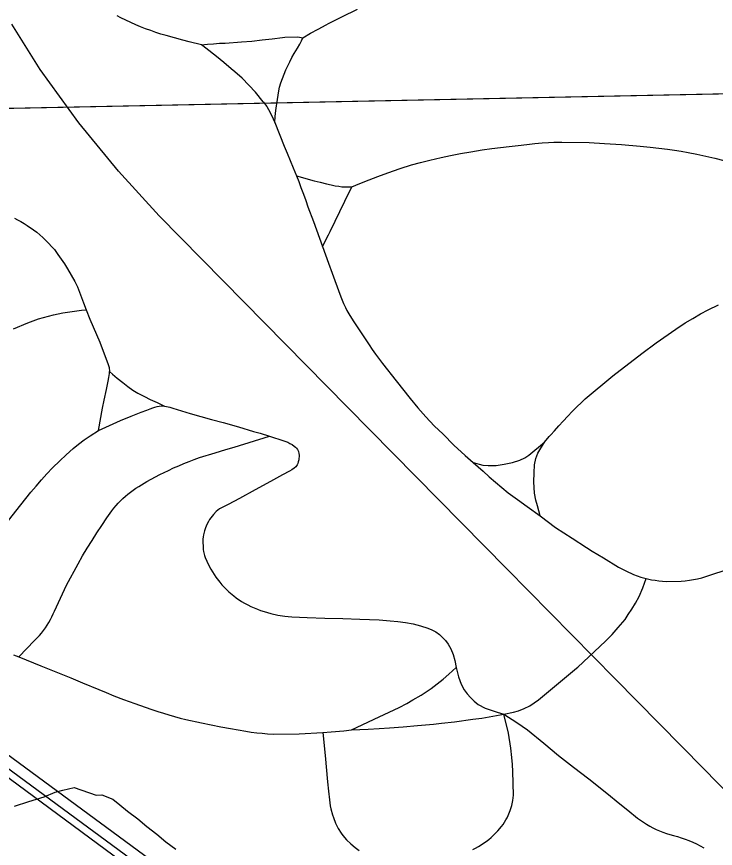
# Model space of a CAD drawing. Extents: x -59 to 82, y -3 to 49.
# Drawn here: x -9.8076 to -9.5679, y 33.362 to 33.6476 of the extents above; entities that cross this region are included whole.
import ezdxf

# ---------------------------------------------------------------- set-up
doc = ezdxf.new("R2010")
doc.units = 0
for name, color, linetype in [('GM_X_City_Street', 7, 'Continuous'), ('GM_X_Corporation', 7, 'Continuous'), ('GM_X_Minor_River', 7, 'Continuous'), ('GM_X_Rail_Line', 7, 'Continuous')]:
    doc.layers.add(name, color=color, linetype=linetype)

msp = doc.modelspace()

# ---------------------------------------------------------------- linework, layer by layer
at = {"layer": 'GM_X_City_Street'}
for points in [[(-9.71825, 33.61836), (-9.71779, 33.6214), (-9.71743, 33.62341), (-9.71694, 33.6249), (-9.71641, 33.62638), (-9.71584, 33.62785), (-9.71523, 33.62929), (-9.71457, 33.63073), (-9.71389, 33.63214), (-9.71317, 33.63354), (-9.71241, 33.63492), (-9.71125, 33.63681), (-9.71051, 33.63815), (-9.70994, 33.63926), (-9.70941, 33.64039), (-9.70678, 33.64188), (-9.70412, 33.64333), (-9.70146, 33.64475), (-9.70057, 33.64522), (-9.69877, 33.64615), (-9.69608, 33.64751), (-9.69063, 33.65013)], [(-9.72299, 33.61832), (-9.72569, 33.62163), (-9.72793, 33.62409), (-9.73029, 33.62644), (-9.73278, 33.62865), (-9.73407, 33.62971), (-9.73655, 33.63181), (-9.73907, 33.63389), (-9.74277, 33.63682), (-9.74415, 33.63791), (-9.74849, 33.63901), (-9.75064, 33.63958), (-9.75635, 33.64111), (-9.75813, 33.64165), (-9.75988, 33.64221), (-9.76163, 33.64281), (-9.76337, 33.64345), (-9.76509, 33.64413), (-9.76679, 33.64484), (-9.76849, 33.64559), (-9.77017, 33.64636), (-9.77183, 33.64718), (-9.77314, 33.64792)], [(-9.74415, 33.63791), (-9.74213, 33.63814), (-9.7401, 33.63833), (-9.73807, 33.63847), (-9.73603, 33.63856), (-9.73047, 33.63891), (-9.72695, 33.63924), (-9.72343, 33.63961), (-9.71992, 33.64002), (-9.71642, 33.64046), (-9.71555, 33.6406), (-9.71115, 33.64066), (-9.70941, 33.64039)], [(-9.72299, 33.61832), (-9.72183, 33.61672), (-9.72061, 33.61465), (-9.71957, 33.6125), (-9.71908, 33.61131), (-9.71587, 33.60319), (-9.71484, 33.6007), (-9.71381, 33.59821), (-9.71277, 33.5957), (-9.71163, 33.59296), (-9.71086, 33.59102), (-9.71006, 33.58889), (-9.70921, 33.5866), (-9.70842, 33.58446), (-9.70766, 33.58228), (-9.7058, 33.57729), (-9.70268, 33.56872), (-9.70059, 33.56299), (-9.69934, 33.55955), (-9.69678, 33.5523), (-9.69618, 33.55084), (-9.69548, 33.54916), (-9.69478, 33.54769), (-9.69429, 33.54671), (-9.69359, 33.54553), (-9.69212, 33.54315), (-9.68778, 33.53662), (-9.68671, 33.53496), (-9.68561, 33.53333), (-9.68449, 33.53172), (-9.68318, 33.52994), (-9.68215, 33.52856), (-9.67737, 33.52255), (-9.67264, 33.51651), (-9.66999, 33.51328), (-9.66721, 33.51015), (-9.66433, 33.50713), (-9.66133, 33.5042), (-9.65758, 33.50048), (-9.65369, 33.49689), (-9.65098, 33.49454), (-9.6476, 33.4915), (-9.64549, 33.4896), (-9.64335, 33.48775), (-9.64117, 33.48593), (-9.63896, 33.48415), (-9.63574, 33.48178), (-9.6325, 33.47944), (-9.62803, 33.47619), (-9.62276, 33.47222), (-9.61701, 33.46856), (-9.6121, 33.46528), (-9.6102, 33.46408), (-9.60631, 33.46179), (-9.60112, 33.45863), (-9.59856, 33.45727), (-9.59594, 33.45607), (-9.5934, 33.45516), (-9.59158, 33.45468), (-9.58976, 33.45427), (-9.58852, 33.45406), (-9.58729, 33.45388), (-9.58604, 33.45374), (-9.58479, 33.45365), (-9.57961, 33.45372), (-9.57818, 33.45387), (-9.57677, 33.45407), (-9.57535, 33.4543), (-9.57395, 33.45458), (-9.57254, 33.4549), (-9.5708, 33.45544), (-9.56801, 33.45638), (-9.56307, 33.45804)], [(-9.71908, 33.61131), (-9.71889, 33.61334), (-9.71866, 33.61536), (-9.71845, 33.61693), (-9.71825, 33.61836)], [(-9.71163, 33.59296), (-9.7055, 33.59124), (-9.70346, 33.59074), (-9.70134, 33.59023), (-9.69969, 33.58986), (-9.69838, 33.58956), (-9.69711, 33.58935), (-9.69606, 33.58922), (-9.69504, 33.58913), (-9.69265, 33.58921), (-9.68982, 33.59035), (-9.68666, 33.59163), (-9.68367, 33.59276), (-9.68031, 33.59403), (-9.67601, 33.59549), (-9.67209, 33.5967), (-9.66901, 33.59753), (-9.66584, 33.59832), (-9.66193, 33.59924), (-9.65871, 33.59991), (-9.65538, 33.60057), (-9.65175, 33.60124), (-9.64792, 33.60187), (-9.6446, 33.60237), (-9.64159, 33.60273), (-9.63859, 33.60307), (-9.63559, 33.6034), (-9.63258, 33.60371), (-9.62981, 33.60402), (-9.62726, 33.60425), (-9.62515, 33.6044), (-9.62329, 33.60448), (-9.62059, 33.60454), (-9.61123, 33.60444), (-9.60595, 33.60407), (-9.60004, 33.60367), (-9.59372, 33.60311), (-9.59023, 33.60277), (-9.5843, 33.60212), (-9.58195, 33.60179), (-9.57961, 33.60142), (-9.57726, 33.60101), (-9.57418, 33.60034), (-9.5711, 33.59966), (-9.56802, 33.59897), (-9.56494, 33.59826)], [(-9.70268, 33.56872), (-9.70059, 33.5727), (-9.70002, 33.57379), (-9.69502, 33.58421), (-9.69265, 33.58921)], [(-9.80842, 33.57838), (-9.80729, 33.57783), (-9.80618, 33.57723), (-9.8051, 33.5766), (-9.80403, 33.57593), (-9.80186, 33.57441), (-9.80074, 33.57356), (-9.79965, 33.57267), (-9.7986, 33.57174), (-9.79758, 33.57077), (-9.79659, 33.56977), (-9.79564, 33.56873), (-9.7947, 33.56764), (-9.79351, 33.56597), (-9.79126, 33.56269), (-9.79016, 33.561), (-9.78762, 33.55661), (-9.7868, 33.55482), (-9.78468, 33.5493), (-9.78382, 33.54691), (-9.7825, 33.54372), (-9.77911, 33.53583), (-9.77628, 33.52819), (-9.77592, 33.52711), (-9.77575, 33.52571), (-9.77478, 33.52487), (-9.77309, 33.52342), (-9.7712, 33.52193), (-9.76953, 33.52059), (-9.76779, 33.51939), (-9.7661, 33.51836), (-9.76372, 33.51716), (-9.76177, 33.51617), (-9.75947, 33.5151), (-9.75686, 33.51389), (-9.75624, 33.51377), (-9.75512, 33.51348), (-9.75399, 33.51317), (-9.74805, 33.51138), (-9.74441, 33.51035), (-9.74072, 33.50931), (-9.73679, 33.50821), (-9.73154, 33.50671), (-9.72635, 33.50521), (-9.72412, 33.50454), (-9.72088, 33.50356), (-9.7159, 33.50198), (-9.71462, 33.50145), (-9.71384, 33.50104), (-9.71313, 33.50065), (-9.71237, 33.50014), (-9.71198, 33.4998), (-9.71156, 33.49938), (-9.71125, 33.49894), (-9.71093, 33.49831), (-9.71078, 33.49758), (-9.71071, 33.49708), (-9.71083, 33.49546), (-9.71099, 33.49469), (-9.71111, 33.4942), (-9.71138, 33.49372), (-9.71188, 33.49306), (-9.71246, 33.49257), (-9.71324, 33.49203), (-9.71401, 33.49157), (-9.71642, 33.49024), (-9.72056, 33.48795), (-9.72573, 33.4851), (-9.73115, 33.48221), (-9.73501, 33.48015), (-9.73805, 33.47856), (-9.7386, 33.47811), (-9.73914, 33.47764), (-9.74013, 33.47662), (-9.74059, 33.47607), (-9.74143, 33.47491), (-9.7418, 33.47431), (-9.74246, 33.47304), (-9.743, 33.47171), (-9.74321, 33.47104), (-9.74355, 33.46965), (-9.74367, 33.46894), (-9.74375, 33.46823), (-9.74365, 33.46467), (-9.74353, 33.46397), (-9.74318, 33.46259), (-9.74296, 33.46191), (-9.74241, 33.46059), (-9.74157, 33.45891), (-9.74103, 33.45793), (-9.73988, 33.45604), (-9.73924, 33.45513), (-9.73789, 33.45337), (-9.73717, 33.45253), (-9.73642, 33.45171), (-9.73484, 33.45015), (-9.73315, 33.44871), (-9.73227, 33.44804), (-9.73046, 33.44679), (-9.72942, 33.44619), (-9.72836, 33.44562), (-9.72726, 33.44508), (-9.72616, 33.44459), (-9.72504, 33.44412), (-9.7239, 33.44369), (-9.72275, 33.4433), (-9.72041, 33.44263), (-9.71804, 33.44211), (-9.71564, 33.44175), (-9.71443, 33.44162), (-9.71321, 33.44154), (-9.70793, 33.44132), (-9.70184, 33.44106), (-9.69575, 33.44094), (-9.68989, 33.44072), (-9.68654, 33.44058), (-9.68322, 33.44045), (-9.67947, 33.44015), (-9.67688, 33.43988), (-9.67423, 33.43959), (-9.67162, 33.43912), (-9.66905, 33.43847), (-9.66652, 33.43765), (-9.66514, 33.43705), (-9.66383, 33.43633), (-9.66259, 33.43546), (-9.66145, 33.43448), (-9.66042, 33.43339), (-9.65951, 33.43219), (-9.65865, 33.43059), (-9.65787, 33.42858), (-9.65726, 33.42652), (-9.6568, 33.42416), (-9.65598, 33.42087), (-9.6551, 33.41844), (-9.65412, 33.41651), (-9.65308, 33.4151), (-9.65191, 33.41377), (-9.65064, 33.41255), (-9.64927, 33.41144), (-9.64684, 33.41021), (-9.64271, 33.40878), (-9.64048, 33.40807), (-9.63603, 33.40528), (-9.63239, 33.40268), (-9.62676, 33.3981), (-9.62169, 33.39392), (-9.61653, 33.38986), (-9.61128, 33.3859), (-9.60459, 33.38052), (-9.60125, 33.37781), (-9.59792, 33.37511), (-9.59461, 33.37239), (-9.59359, 33.37166), (-9.59256, 33.37096), (-9.59149, 33.3703), (-9.59041, 33.36967), (-9.58929, 33.36909), (-9.58817, 33.36854), (-9.58703, 33.36803), (-9.58586, 33.36757), (-9.58468, 33.36714), (-9.58349, 33.36676), (-9.58229, 33.36642), (-9.58092, 33.36605), (-9.57958, 33.36564), (-9.57825, 33.36518), (-9.57693, 33.36468), (-9.57562, 33.36414), (-9.57434, 33.36355), (-9.57308, 33.36292), (-9.57185, 33.36225)], [(-9.65098, 33.49454), (-9.64762, 33.49363), (-9.64589, 33.49343), (-9.64309, 33.49353), (-9.64038, 33.49393), (-9.63752, 33.49457), (-9.63498, 33.49533), (-9.63323, 33.49614), (-9.63184, 33.49706), (-9.62651, 33.50153), (-9.62486, 33.50344), (-9.62431, 33.50398), (-9.62302, 33.50536), (-9.62155, 33.50705), (-9.62006, 33.50872), (-9.61853, 33.51037), (-9.61698, 33.51199), (-9.61538, 33.51358), (-9.61377, 33.51514), (-9.61259, 33.51639), (-9.60309, 33.52428), (-9.59311, 33.53198), (-9.58822, 33.53559), (-9.58142, 33.54028), (-9.57821, 33.54246), (-9.5756, 33.54401), (-9.57298, 33.54551), (-9.57032, 33.54697), (-9.56681, 33.54867)], [(-9.80871, 33.54041), (-9.80383, 33.54252), (-9.8001, 33.54384), (-9.79497, 33.54523), (-9.79339, 33.54557), (-9.7918, 33.54588), (-9.79021, 33.54615), (-9.78862, 33.5464), (-9.78702, 33.5466), (-9.78542, 33.54677), (-9.78382, 33.54691)], [(-9.77954, 33.50545), (-9.77812, 33.51322), (-9.77757, 33.51587), (-9.77679, 33.51963), (-9.77623, 33.52239), (-9.77601, 33.52365), (-9.77577, 33.52507), (-9.77575, 33.52571)], [(-9.81165, 33.47304), (-9.80623, 33.47994), (-9.8045, 33.48212), (-9.80275, 33.48428), (-9.80096, 33.48642), (-9.79915, 33.48853), (-9.79732, 33.49063), (-9.79533, 33.49272), (-9.79281, 33.4951), (-9.79069, 33.49713), (-9.78822, 33.49936), (-9.78641, 33.50086), (-9.78448, 33.50231), (-9.78243, 33.5037), (-9.77954, 33.50545), (-9.77194, 33.50894), (-9.76839, 33.51039), (-9.76485, 33.51184), (-9.76298, 33.51253), (-9.76176, 33.51298), (-9.76086, 33.51331), (-9.76023, 33.51355), (-9.75936, 33.51376), (-9.75877, 33.51391), (-9.758, 33.514), (-9.75686, 33.51389)], [(-9.80688, 33.42778), (-9.80152, 33.43336), (-9.80057, 33.4343), (-9.79983, 33.43512), (-9.79911, 33.43595), (-9.79843, 33.43682), (-9.79778, 33.43772), (-9.79716, 33.43864), (-9.79659, 33.43958), (-9.79605, 33.44055), (-9.79554, 33.44153), (-9.79508, 33.44253), (-9.79469, 33.4435), (-9.79056, 33.45236), (-9.78653, 33.45977), (-9.78498, 33.46245), (-9.78339, 33.4651), (-9.78176, 33.46772), (-9.7801, 33.47032), (-9.77841, 33.4729), (-9.77668, 33.47546), (-9.77493, 33.47795), (-9.77424, 33.47884), (-9.77352, 33.47971), (-9.77275, 33.48054), (-9.77197, 33.48136), (-9.77115, 33.48215), (-9.77031, 33.48291), (-9.76944, 33.48364), (-9.76855, 33.48435), (-9.76764, 33.48501), (-9.7667, 33.48565), (-9.76574, 33.48625), (-9.76474, 33.48684), (-9.76291, 33.48804), (-9.76002, 33.48964), (-9.75855, 33.49039), (-9.75705, 33.4911), (-9.75552, 33.4918), (-9.75376, 33.49264), (-9.75202, 33.49342), (-9.75026, 33.49417), (-9.74848, 33.49488), (-9.74669, 33.49555), (-9.74488, 33.49618), (-9.73947, 33.49789), (-9.73587, 33.49896), (-9.73294, 33.49981), (-9.72088, 33.50356)], [(-9.62803, 33.47619), (-9.62889, 33.47966), (-9.6295, 33.48153), (-9.62992, 33.48402), (-9.63013, 33.48793), (-9.63006, 33.49101), (-9.62988, 33.49377), (-9.62945, 33.49585), (-9.62881, 33.49771), (-9.62651, 33.50153)], [(-9.80874, 33.42852), (-9.80688, 33.42778), (-9.79938, 33.42471), (-9.78907, 33.42056), (-9.78499, 33.41887), (-9.77946, 33.41657), (-9.7769, 33.41551), (-9.77434, 33.41444), (-9.77092, 33.41311), (-9.76703, 33.41174), (-9.76156, 33.40979), (-9.7592, 33.40904), (-9.75729, 33.40842), (-9.75537, 33.40783), (-9.75343, 33.40728), (-9.75149, 33.40677), (-9.74953, 33.4063), (-9.74421, 33.40511), (-9.74088, 33.40441), (-9.73756, 33.40375), (-9.73422, 33.40315), (-9.72896, 33.40226), (-9.72711, 33.40197), (-9.72524, 33.40172), (-9.72337, 33.40152), (-9.7215, 33.40136), (-9.71962, 33.40124), (-9.71065, 33.40132), (-9.70256, 33.40175), (-9.69966, 33.40198), (-9.69535, 33.40237), (-9.69276, 33.40269), (-9.68705, 33.40298), (-9.68326, 33.4032), (-9.67967, 33.40341), (-9.67502, 33.40375), (-9.67005, 33.4042), (-9.6646, 33.40472), (-9.66184, 33.40502), (-9.65741, 33.40552), (-9.65111, 33.40635), (-9.64805, 33.40675), (-9.64048, 33.40807), (-9.63718, 33.40873), (-9.63545, 33.40926), (-9.63347, 33.41005), (-9.63155, 33.411), (-9.62852, 33.41306), (-9.62038, 33.41985), (-9.61547, 33.42388), (-9.61506, 33.42427), (-9.60558, 33.4332), (-9.60331, 33.43541), (-9.60124, 33.43781), (-9.59884, 33.44066), (-9.59775, 33.44227), (-9.59652, 33.44418), (-9.59526, 33.44618), (-9.59407, 33.44852), (-9.59275, 33.45153), (-9.59158, 33.45468)], [(-9.69276, 33.40269), (-9.68323, 33.40716), (-9.67633, 33.4104), (-9.67376, 33.41181), (-9.67166, 33.41298), (-9.66884, 33.41464), (-9.66677, 33.41596), (-9.66539, 33.41687), (-9.66333, 33.41849), (-9.66129, 33.42013), (-9.65928, 33.42181), (-9.6568, 33.42416)], [(-9.6511, 33.36163), (-9.65014, 33.36212), (-9.6492, 33.36264), (-9.64828, 33.3632), (-9.64738, 33.36379), (-9.6465, 33.36442), (-9.64566, 33.36509), (-9.64483, 33.36578), (-9.64404, 33.36651), (-9.64327, 33.36726), (-9.64253, 33.36805), (-9.64125, 33.36955), (-9.64072, 33.37027), (-9.64023, 33.37102), (-9.63977, 33.37177), (-9.63933, 33.37256), (-9.63894, 33.37336), (-9.63826, 33.37501), (-9.63773, 33.37671), (-9.63736, 33.37846), (-9.63713, 33.38023), (-9.63733, 33.38839), (-9.63751, 33.39081), (-9.63775, 33.39323), (-9.63811, 33.39648), (-9.63889, 33.40155), (-9.64048, 33.40807)], [(-9.70256, 33.40175), (-9.70173, 33.39396), (-9.70093, 33.38492), (-9.7006, 33.38166), (-9.70032, 33.37864), (-9.7, 33.37659), (-9.69979, 33.37558), (-9.69926, 33.37357), (-9.69893, 33.37258), (-9.69819, 33.37064), (-9.69734, 33.36884), (-9.69629, 33.36727), (-9.69569, 33.36648), (-9.6944, 33.36498), (-9.69301, 33.36358), (-9.69152, 33.3623), (-9.69005, 33.36132)]]:
    msp.add_lwpolyline(points, dxfattribs=at)
at = {"layer": 'GM_X_Corporation'}
for points in [[(-11.06363, 33.58128), (-10.8923, 33.58537), (-10.89553, 33.32934), (-10.89316, 33.08278), (-10.77266, 33.08823), (-10.60325, 33.0942), (-10.45125, 33.09846), (-10.13784, 33.11031), (-9.95572, 33.10815), (-9.96222, 33.613), (-9.31581, 33.62619), (-9.00838, 33.63414), (-8.70912, 33.63469), (-8.70031, 33.63499), (-8.36612, 33.64648), (-8.35786, 33.18085), (-8.27858, 33.17959), (-8.27858, 35.34818), (-15.07858, 35.34818)], [(-8.27858, 32.42882), (-8.27858, 33.17959), (-8.35786, 33.18085), (-8.36612, 33.64648), (-8.70031, 33.63499), (-8.70912, 33.63469), (-9.00838, 33.63414), (-9.31581, 33.62619), (-9.96222, 33.613), (-9.95572, 33.10815)]]:
    msp.add_lwpolyline(points, dxfattribs=at)
at = {"layer": 'GM_X_Minor_River'}
msp.add_lwpolyline([(-9.80838, 33.37649), (-9.80346, 33.37808), (-9.79816, 33.37968), (-9.79439, 33.38126), (-9.79174, 33.38206), (-9.78795, 33.38287), (-9.7803, 33.38032), (-9.7784, 33.38035), (-9.77457, 33.37889), (-9.77226, 33.37702), (-9.76956, 33.37477), (-9.76609, 33.37216), (-9.763, 33.36954), (-9.75954, 33.36693), (-9.75645, 33.36431), (-9.75299, 33.3617)], dxfattribs=at)
at = {"layer": 'GM_X_Rail_Line'}
for points in [[(-9.51822, 33.33442), (-9.57196, 33.3894), (-9.60222, 33.42025), (-9.63944, 33.45805), (-9.69405, 33.51347), (-9.73675, 33.5569), (-9.75869, 33.5792), (-9.77272, 33.59455), (-9.78632, 33.61115), (-9.79956, 33.6295), (-9.80928, 33.64508)], [(-9.31104, 33.02585), (-9.92279, 33.47662)], [(-9.31329, 33.02288), (-9.92501, 33.47363)], [(-9.45378, 33.1264), (-9.49144, 33.15179), (-9.71707, 33.31715), (-9.92496, 33.47088)]]:
    msp.add_lwpolyline(points, dxfattribs=at)

doc.saveas('drawing.dxf')
